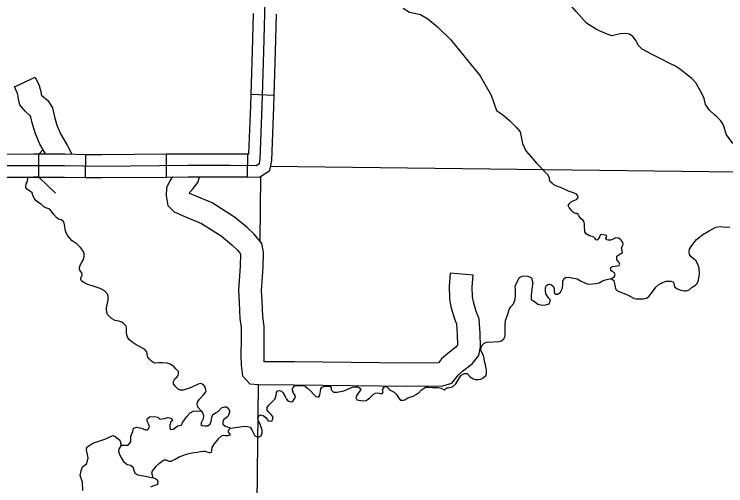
# Model space of a CAD drawing. Extents: x 8749 to 11879, y 13275 to 15339.
# Drawn here: x 9748 to 9840.8, y 13618.1 to 13679.5 of the extents above; entities that cross this region are included whole.
import ezdxf

# ---------------------------------------------------------------- set-up
doc = ezdxf.new("R2010")
doc.units = 0
for name, color, linetype in [('Level 32', 7, 'Continuous'), ('Level 35', 7, 'Continuous'), ('Level 38', 7, 'Continuous'), ('Level 46', 7, 'Continuous'), ('Level 5', 7, 'Continuous')]:
    doc.layers.add(name, color=color, linetype=linetype)

msp = doc.modelspace()

# ---------------------------------------------------------------- linework, layer by layer
at = {"layer": 'Level 32'}
for p, q in [((9781.884, 13668.918), (9778.886, 13669.01)), ((9757.281, 13658.24), (9757.332, 13661.239)), ((9767.88, 13658.284), (9767.852, 13661.284)), ((9778.411, 13658.288), (9778.44, 13661.288))]:
    msp.add_line(p, q, dxfattribs=at)
for points in [[(9780.34, 13667.494), (9780.559, 13674.641), (9780.889, 13687.774), (9780.839, 13701.388)], [(9778.886, 13669.01), (9779.06, 13674.683), (9779.182, 13679.558)], [(9781.884, 13668.918), (9782.059, 13674.599), (9782.181, 13679.482)], [(9778.411, 13658.288), (9779.992, 13658.273), (9781.319, 13659.118), (9781.569, 13660.453), (9781.839, 13667.442), (9781.884, 13668.918)], [(9778.44, 13661.288), (9778.599, 13661.287), (9778.841, 13667.546), (9778.886, 13669.01)], [(9678.086, 13660.015), (9678.316, 13659.997), (9681.209, 13659.997), (9685.566, 13659.924), (9687.858, 13659.924), (9700.199, 13659.961), (9712.063, 13659.997), (9716.19, 13660.034), (9723.697, 13659.997), (9740.212, 13659.777), (9754.575, 13659.785), (9759.422, 13659.704), (9770.694, 13659.81), (9776.168, 13659.81), (9779.562, 13659.777), (9779.964, 13660.034), (9780.074, 13660.62), (9780.34, 13667.494)], [(9746.746, 13661.281), (9750.571, 13661.283), (9751.2, 13661.283)], [(9751.208, 13658.283), (9751.2, 13661.283), (9754.587, 13661.285), (9757.332, 13661.239)], [(9757.332, 13661.239), (9759.427, 13661.204), (9767.852, 13661.284)], [(9767.852, 13661.284), (9770.687, 13661.31), (9776.175, 13661.31), (9778.44, 13661.288)], [(9746.748, 13658.281), (9751.202, 13658.283), (9750.53, 13658.283)], [(9751.202, 13658.283), (9754.563, 13658.285), (9757.281, 13658.24)], [(9757.281, 13658.24), (9759.416, 13658.204), (9767.88, 13658.284)], [(9767.88, 13658.284), (9770.701, 13658.31), (9776.161, 13658.31), (9778.411, 13658.288)]]:
    msp.add_lwpolyline(points, dxfattribs=at)
at = {"layer": 'Level 35'}
for points in [[(9825.894, 13676.665), (9825.075, 13676.982), (9823.9, 13677.501), (9822.617, 13678.322), (9821.251, 13679.825), (9819.695, 13681.657), (9819.149, 13682.75), (9818.739, 13683.734), (9818.63, 13684.527), (9818.63, 13685.484)], [(9798.704, 13680.293), (9799.512, 13679.747), (9800.946, 13679.46), (9801.902, 13678.886), (9803.192, 13677.834), (9804.913, 13676.159), (9807.159, 13673.384), (9808.736, 13671.471), (9809.357, 13670.37), (9810.17, 13668.935), (9810.887, 13666.926), (9811.651, 13666.447), (9812.607, 13665.586), (9813.372, 13664.821), (9813.945, 13664.151), (9814.28, 13662.668), (9814.71, 13661.711), (9815.283, 13660.994), (9816.096, 13660.085), (9817.625, 13658.506)], [(9837.932, 13668.529), (9837.61, 13669.229), (9836.873, 13670.541), (9836.326, 13671.115), (9835.562, 13671.744), (9834.879, 13672.263), (9834.114, 13672.755), (9833.459, 13673.083), (9832.285, 13673.685), (9831.083, 13674.286), (9829.854, 13674.942), (9829.335, 13675.462), (9829.062, 13676.036), (9828.652, 13676.583), (9828.215, 13676.883), (9827.669, 13676.993), (9826.986, 13676.938), (9825.894, 13676.665)], [(9847.571, 13658.749), (9847.136, 13658.578), (9846.589, 13658.769), (9846.262, 13659.152), (9845.989, 13659.644), (9846.016, 13660.109), (9845.989, 13660.601), (9845.579, 13661.011), (9845.033, 13661.421), (9844.405, 13661.503), (9843.476, 13661.53), (9842.684, 13661.968), (9842.138, 13662.323), (9841.646, 13662.733), (9841.182, 13663.307), (9840.8, 13663.854), (9840.554, 13664.784), (9840.39, 13665.194), (9840.062, 13665.658), (9839.598, 13666.123), (9839.27, 13666.397), (9838.642, 13666.998), (9838.123, 13667.736), (9837.932, 13668.529)], [(9754.623, 13651.849), (9754.537, 13652.272), (9754.429, 13652.488), (9754.29, 13652.596), (9754.152, 13652.719), (9753.797, 13652.797), (9753.566, 13652.966), (9753.166, 13653.398), (9752.966, 13653.691), (9752.735, 13653.984), (9752.504, 13654.138), (9752.134, 13654.292), (9751.888, 13654.415), (9751.549, 13654.693), (9751.241, 13654.909), (9750.886, 13655.186), (9750.609, 13655.541), (9750.563, 13655.603), (9750.424, 13655.911), (9750.347, 13656.219), (9750.147, 13656.42), (9749.67, 13656.682), (9749.531, 13656.913), (9749.516, 13657.083), (9749.577, 13657.391), (9749.7, 13657.622), (9749.827, 13658.283)], [(9822.32, 13652.407), (9822.172, 13652.607), (9821.895, 13652.854), (9821.741, 13653.039), (9821.618, 13653.224), (9821.525, 13653.425), (9821.341, 13653.548), (9821.202, 13653.532), (9820.955, 13653.625), (9820.678, 13653.872), (9820.478, 13654.149), (9820.324, 13654.334), (9820.232, 13654.596), (9820.37, 13654.843), (9820.617, 13655.044), (9820.955, 13655.229), (9821.279, 13655.352), (9821.371, 13655.445), (9821.51, 13655.645), (9821.479, 13655.83), (9821.294, 13656.046), (9820.894, 13656.246), (9820.262, 13656.447), (9819.354, 13656.863), (9818.599, 13657.156), (9818.322, 13657.295), (9818.106, 13657.465), (9817.921, 13657.634), (9817.798, 13657.936), (9817.798, 13658.122), (9817.625, 13658.506)], [(9760.026, 13641.246), (9760.245, 13642.237), (9760.245, 13642.73), (9760.168, 13643.008), (9759.768, 13643.455), (9759.213, 13643.779), (9758.305, 13644.056), (9757.596, 13644.288), (9757.072, 13644.534), (9756.795, 13644.781), (9756.703, 13644.997), (9756.703, 13645.182), (9756.811, 13645.336), (9756.888, 13645.574), (9756.826, 13645.789), (9756.672, 13646.021), (9756.533, 13646.221), (9756.518, 13646.514), (9756.626, 13646.822), (9756.78, 13647.131), (9757.072, 13647.609), (9757.149, 13648.087), (9757.119, 13648.38), (9756.918, 13648.765), (9756.641, 13649.089), (9756.21, 13649.521), (9755.578, 13649.983), (9755.255, 13650.307), (9754.993, 13650.615), (9754.777, 13651.016), (9754.67, 13651.417), (9754.623, 13651.849)], [(9825.8, 13645.04), (9826.233, 13645.329), (9826.341, 13645.576), (9826.263, 13645.761), (9826.109, 13645.884), (9825.955, 13645.976), (9825.786, 13646.115), (9825.755, 13646.223), (9825.74, 13646.377), (9825.817, 13646.547), (9826.002, 13646.624), (9826.294, 13646.686), (9826.649, 13646.701), (9826.864, 13646.748), (9826.957, 13646.933), (9826.849, 13647.148), (9826.572, 13647.503), (9826.572, 13647.75), (9826.572, 13647.981), (9826.926, 13648.243), (9827.111, 13648.32), (9827.295, 13648.475), (9827.265, 13648.675), (9827.218, 13648.891), (9827.172, 13649.03), (9827.265, 13649.246), (9827.388, 13649.477), (9827.357, 13649.739), (9827.111, 13650.063), (9826.987, 13650.186), (9826.756, 13650.34), (9826.418, 13650.356), (9826.063, 13650.171), (9825.724, 13650.063), (9825.416, 13650.063), (9825.232, 13650.109), (9825.124, 13650.294), (9825.139, 13650.325), (9825.247, 13650.51), (9825.216, 13650.633), (9825.078, 13650.711), (9824.785, 13650.772), (9824.538, 13650.788), (9824.4, 13650.695), (9824.292, 13650.51), (9824.169, 13650.279), (9824.046, 13650.094), (9823.907, 13650.063), (9823.815, 13650.14), (9823.722, 13650.279), (9823.553, 13650.448), (9823.337, 13650.541), (9822.998, 13650.633), (9822.783, 13650.741), (9822.552, 13650.896), (9822.367, 13651.142), (9822.367, 13651.404), (9822.351, 13651.682), (9822.351, 13652.129), (9822.32, 13652.407)], [(9833.655, 13644.722), (9833.93, 13644.59), (9834.023, 13644.204), (9834.115, 13643.959), (9834.454, 13643.743), (9834.885, 13643.558), (9835.332, 13643.481), (9835.594, 13643.481), (9835.964, 13643.574), (9836.379, 13643.928), (9836.826, 13644.221), (9837.042, 13644.437), (9837.196, 13644.869), (9837.319, 13645.686), (9837.304, 13646.411), (9837.088, 13647.043), (9836.842, 13647.429), (9836.533, 13647.645), (9836.195, 13647.922), (9836.025, 13648.215), (9835.994, 13648.524), (9836.01, 13648.894), (9836.318, 13649.372), (9836.919, 13650.158), (9837.781, 13650.821), (9838.582, 13651.29), (9839.46, 13651.753), (9840.014, 13651.845), (9840.692, 13651.768), (9841.293, 13651.799)], [(9813.323, 13644.076), (9813.696, 13644.876), (9813.881, 13645.185), (9814.205, 13645.385), (9814.436, 13645.431), (9814.975, 13645.385), (9815.267, 13645.246), (9815.452, 13645.138), (9815.483, 13644.938), (9815.591, 13644.475), (9815.529, 13644.044), (9815.437, 13643.273), (9815.375, 13642.825), (9815.406, 13642.347), (9815.961, 13641.993), (9816.269, 13641.731), (9816.838, 13641.592), (9817.316, 13641.623), (9817.732, 13641.792), (9817.886, 13642.116), (9817.855, 13642.347), (9817.655, 13642.532), (9817.455, 13642.81), (9817.301, 13643.072), (9817.27, 13643.473), (9817.239, 13643.905), (9817.408, 13644.151), (9817.547, 13644.29), (9817.732, 13644.321), (9818.024, 13644.259), (9818.209, 13644.121), (9818.225, 13644.136), (9818.379, 13643.828), (9818.394, 13643.365), (9818.44, 13643.18), (9818.625, 13643.041), (9818.887, 13643.01), (9819.21, 13643.303), (9819.457, 13643.797), (9819.503, 13644.337), (9819.518, 13644.707), (9819.657, 13645.015), (9819.95, 13645.231), (9820.209, 13645.217)], [(9820.239, 13645.225), (9821.394, 13645.024), (9821.81, 13644.762), (9822.565, 13644.407), (9822.904, 13644.346), (9823.366, 13644.361), (9823.813, 13644.423), (9824.244, 13644.5), (9824.706, 13644.747), (9825.091, 13644.916), (9825.414, 13644.993), (9825.676, 13645.04), (9825.8, 13645.04), (9826, 13644.932), (9826.154, 13644.808), (9826.215, 13644.546), (9826.308, 13644.207), (9826.354, 13643.991), (9826.369, 13643.729), (9826.662, 13643.451), (9828.033, 13642.896), (9828.741, 13642.495), (9829.08, 13642.424), (9829.974, 13642.44), (9830.42, 13642.502), (9830.728, 13642.717), (9831.19, 13643.35), (9831.652, 13643.92), (9832.022, 13644.275), (9832.561, 13644.552), (9833.008, 13644.722), (9833.655, 13644.722), (9833.655, 13644.722)], [(9812.315, 13640.301), (9812.423, 13640.728), (9812.544, 13641.052), (9812.76, 13641.376), (9813.099, 13641.792), (9813.284, 13642.332), (9813.314, 13642.532), (9813.345, 13642.764), (9813.345, 13643.057), (9813.33, 13643.257), (9813.361, 13643.566), (9813.345, 13643.735), (9813.345, 13643.735), (9813.323, 13644.076)], [(9768.809, 13633.594), (9768.359, 13633.922), (9767.928, 13634.03), (9767.327, 13634.076), (9766.849, 13634.076), (9766.279, 13634.061), (9765.894, 13634.307), (9765.663, 13634.554), (9765.448, 13634.816), (9765.402, 13635.017), (9765.309, 13635.479), (9765.278, 13635.526), (9765.017, 13635.834), (9764.323, 13636.235), (9763.892, 13636.451), (9763.384, 13636.774), (9763.091, 13637.021), (9762.799, 13637.36), (9762.691, 13637.73), (9762.645, 13638.008), (9762.629, 13638.609), (9762.583, 13638.856), (9762.306, 13639.149), (9762.044, 13639.365), (9761.659, 13639.534), (9761.151, 13639.611), (9760.688, 13639.843), (9760.411, 13640.105), (9760.18, 13640.398), (9760.072, 13640.706), (9760.057, 13641.014), (9760.026, 13641.246)], [(9810.433, 13636.806), (9811.175, 13636.862), (9811.529, 13636.97), (9811.837, 13637.232), (9811.991, 13637.541), (9812.007, 13637.911), (9812.007, 13638.666), (9812.007, 13639.237), (9812.099, 13639.73), (9812.315, 13640.301)], [(9804.725, 13630.873), (9805.154, 13630.975), (9805.563, 13631.364), (9805.951, 13631.998), (9806.277, 13632.468), (9806.686, 13632.693), (9807.06, 13632.689), (9807.384, 13632.288), (9807.815, 13632.01), (9808.139, 13631.902), (9808.539, 13631.918), (9808.832, 13631.979), (9809.155, 13632.149), (9809.494, 13632.442), (9809.556, 13632.719), (9809.556, 13633.182), (9809.494, 13633.568), (9809.432, 13633.876), (9809.294, 13634.277), (9809.248, 13634.632), (9809.186, 13635.048), (9808.939, 13635.433), (9808.847, 13635.726), (9808.878, 13636.066), (9809.016, 13636.405), (9809.263, 13636.652), (9809.633, 13636.76), (9810.433, 13636.806)], [(9772.407, 13627.778), (9771.951, 13628.306), (9771.874, 13628.676), (9771.89, 13628.954), (9772.167, 13629.355), (9772.691, 13629.94), (9772.937, 13630.233), (9773.014, 13630.449), (9772.875, 13630.989), (9772.629, 13631.266), (9772.321, 13631.39), (9771.967, 13631.313), (9770.996, 13630.819), (9770.026, 13630.542), (9769.672, 13630.511), (9769.379, 13630.65), (9768.994, 13631.05), (9768.778, 13631.343), (9768.763, 13631.636), (9768.948, 13631.991), (9769.256, 13632.253), (9769.364, 13632.423), (9769.441, 13632.716), (9769.41, 13632.947), (9769.056, 13633.317), (9768.809, 13633.594)], [(9776.198, 13625.586), (9777.403, 13625.751), (9778.023, 13625.832), (9778.427, 13625.805), (9778.751, 13625.724), (9778.967, 13625.346), (9779.371, 13624.564), (9779.667, 13624.429), (9779.937, 13624.429), (9780.179, 13624.564), (9780.341, 13624.968), (9780.314, 13625.373), (9780.072, 13626.048), (9779.829, 13626.615), (9779.775, 13626.992), (9779.991, 13627.235), (9780.126, 13627.316), (9780.449, 13627.235), (9780.826, 13626.965), (9781.096, 13626.534), (9781.527, 13626.48), (9781.689, 13626.641), (9781.743, 13627.019), (9781.5, 13627.343), (9781.204, 13627.667), (9780.961, 13627.91), (9780.961, 13628.261), (9781.177, 13628.584), (9781.689, 13629.07), (9782.039, 13629.394), (9782.147, 13629.88), (9782.201, 13630.204), (9782.336, 13630.446), (9782.578, 13630.5), (9782.848, 13630.419), (9783.037, 13630.231), (9783.333, 13629.718), (9783.495, 13629.367), (9783.656, 13629.124), (9783.926, 13629.07), (9784.276, 13629.016), (9784.519, 13629.34), (9784.654, 13629.61), (9784.573, 13629.907), (9784.411, 13630.123), (9784.276, 13630.527), (9784.276, 13630.743), (9784.305, 13630.848)], [(9785.903, 13631.046), (9785.365, 13631.077), (9784.691, 13631.098), (9784.446, 13631.036), (9784.305, 13630.848)], [(9785.903, 13631.046), (9786.259, 13630.801), (9786.691, 13630.385), (9787.014, 13630.015), (9787.322, 13629.706), (9787.538, 13629.66), (9787.707, 13629.675), (9787.846, 13629.891), (9787.923, 13630.385), (9787.966, 13630.703)], [(9787.966, 13630.703), (9788.123, 13630.914), (9788.572, 13631.057), (9788.94, 13631.057), (9789.206, 13631.036), (9789.336, 13630.853)], [(9789.336, 13630.853), (9789.324, 13630.554), (9789.648, 13630.261), (9790.11, 13630.246), (9790.973, 13630.446), (9792.106, 13630.934), (9792.454, 13630.955), (9792.74, 13630.955), (9792.924, 13630.893), (9793.099, 13630.744), (9793.175, 13630.616), (9792.898, 13630.169), (9792.636, 13629.783), (9792.559, 13629.537), (9792.682, 13629.275), (9792.944, 13629.228), (9793.452, 13629.151), (9793.884, 13629.197), (9794.299, 13629.506), (9794.777, 13629.984), (9795.085, 13630.153), (9795.393, 13630.169), (9795.732, 13630.076), (9795.978, 13630.107), (9796.086, 13630.261), (9796.071, 13630.462), (9796.014, 13630.65)], [(9796.816, 13630.756), (9796.615, 13630.914), (9796.329, 13630.955), (9796.166, 13630.914), (9796.014, 13630.65)], [(9796.816, 13630.756), (9796.933, 13630.57), (9797.518, 13630.277), (9797.888, 13629.907), (9798.135, 13629.49), (9798.35, 13629.244), (9798.689, 13629.213), (9798.935, 13629.29), (9799.321, 13629.521), (9800.014, 13629.737), (9800.722, 13630.153), (9801.076, 13630.57), (9801.64, 13630.914), (9802.008, 13630.934), (9802.519, 13630.893), (9803.234, 13630.873), (9803.479, 13630.832), (9803.741, 13630.724), (9804.03, 13630.587), (9804.153, 13630.587), (9804.153, 13630.587), (9804.419, 13630.832), (9804.48, 13630.832), (9804.582, 13630.852), (9804.725, 13630.873)], [(9764.597, 13625.579), (9765.129, 13625.35), (9765.399, 13625.377), (9765.534, 13625.512), (9765.641, 13625.782), (9765.534, 13626.132), (9765.318, 13626.51), (9765.318, 13626.807), (9765.641, 13627.05), (9766.261, 13627.104), (9766.72, 13626.996), (9766.989, 13626.753), (9767.232, 13626.78), (9767.636, 13626.834), (9767.986, 13626.969), (9768.229, 13626.942), (9768.552, 13626.78), (9768.66, 13626.591), (9768.445, 13626.402), (9768.31, 13625.971), (9768.31, 13625.674), (9768.391, 13625.404), (9768.741, 13625.458), (9769.334, 13625.89), (9769.765, 13625.971), (9770.008, 13626.348), (9770.493, 13627.104), (9770.951, 13627.562), (9771.329, 13627.778), (9771.868, 13627.832), (9772.407, 13627.778), (9772.569, 13627.589), (9772.676, 13627.239), (9772.622, 13626.78), (9772.407, 13626.348), (9772.353, 13626.052), (9772.488, 13625.917), (9772.865, 13625.863), (9773.242, 13625.89), (9773.566, 13626.159), (9773.701, 13626.456), (9773.755, 13627.023), (9773.916, 13627.374), (9774.348, 13627.616), (9774.644, 13627.805), (9775.048, 13628.21), (9775.48, 13628.372), (9775.695, 13628.345), (9775.938, 13628.156), (9776.073, 13627.832), (9776.019, 13627.428), (9775.83, 13627.05), (9775.291, 13626.672), (9775.183, 13626.402), (9775.183, 13626.105), (9775.48, 13625.89), (9776.198, 13625.586)], [(9756.956, 13617.458), (9756.908, 13618.544), (9756.625, 13619.394), (9756.72, 13620.008), (9756.908, 13620.527), (9757.474, 13620.999), (9757.663, 13621.708), (9757.569, 13622.132), (9757.427, 13622.699), (9757.474, 13623.124), (9758.276, 13623.643), (9759.833, 13624.163), (9760.871, 13624.635), (9761.154, 13624.493), (9761.767, 13624.021), (9761.956, 13623.36), (9762.286, 13623.36), (9762.852, 13623.36), (9763.229, 13623.785), (9763.229, 13624.541), (9763.465, 13625.154), (9763.559, 13625.579), (9763.937, 13625.721), (9764.597, 13625.579)], [(9776.198, 13625.586), (9775.905, 13625.294), (9775.905, 13625.047), (9776.106, 13624.8), (9776.106, 13624.661), (9775.874, 13624.6), (9775.52, 13624.6), (9775.52, 13624.6), (9775.243, 13624.631), (9774.981, 13624.523), (9774.612, 13624.183), (9774.026, 13623.49), (9773.749, 13623.058), (9773.734, 13622.75), (9773.734, 13622.672), (9773.733, 13622.659)], [(9761.956, 13623.36), (9761.641, 13622.863), (9761.61, 13622.616), (9761.718, 13622.138), (9761.98, 13621.691), (9762.242, 13621.229), (9762.75, 13620.828), (9763.181, 13620.781), (9763.489, 13620.535), (9763.659, 13619.995), (9763.736, 13619.702), (9764.121, 13619.486), (9764.875, 13619.363), (9766.104, 13619.102)], [(9766.104, 13619.102), (9765.969, 13619.778), (9766.031, 13620.04), (9766.308, 13620.348), (9766.523, 13620.61), (9766.939, 13621.011), (9767.309, 13621.289), (9767.555, 13621.458), (9767.833, 13621.458), (9768.171, 13621.273), (9768.479, 13621.289), (9768.988, 13621.535), (9769.511, 13621.844), (9769.974, 13622.013), (9770.466, 13622.198), (9770.99, 13622.337), (9771.483, 13622.414), (9771.914, 13622.445), (9772.284, 13622.522), (9772.638, 13622.599), (9772.9, 13622.599), (9773.131, 13622.507), (9773.424, 13622.43), (9773.547, 13622.43)], [(9773.547, 13622.43), (9773.716, 13622.443), (9773.778, 13622.567), (9773.733, 13622.659)], [(9766.104, 13619.102), (9766.447, 13619.027), (9766.647, 13618.857), (9766.724, 13618.641), (9766.739, 13618.425), (9766.601, 13618.209), (9766.293, 13618.117), (9765.754, 13617.901)]]:
    msp.add_lwpolyline(points, dxfattribs=at)
at = {"layer": 'Level 38'}
for points in [[(9751.201, 13661.27), (9751.773, 13661.853)], [(9753.373, 13656.169), (9751.231, 13658.27)]]:
    msp.add_lwpolyline(points, dxfattribs=at)
at = {"layer": 'Level 46'}
for points in [[(9748.027, 13670.042), (9750.756, 13671.287), (9751.242, 13670.221), (9751.521, 13669.26), (9751.521, 13669.016), (9751.586, 13668.937), (9752.384, 13668.23), (9753.002, 13667.284), (9753.258, 13666.103), (9753.576, 13665.037), (9754.053, 13663.9), (9754.899, 13662.448), (9755.527, 13661.269)], [(9752.105, 13661.284), (9751.362, 13662.559), (9750.747, 13664.026), (9750.351, 13665.355), (9750.188, 13666.106), (9750.092, 13666.252), (9749.421, 13666.847), (9748.725, 13667.691), (9748.595, 13668.242), (9748.521, 13668.633), (9748.521, 13668.834), (9748.422, 13669.175), (9748.027, 13670.042)], [(9768.651, 13658.291), (9768.337, 13657.89), (9767.864, 13656.871), (9767.826, 13655.879), (9768.028, 13654.58), (9768.876, 13653.733), (9770.341, 13653.115), (9772.413, 13652.238), (9774.974, 13650.633), (9776.375, 13649.465), (9777.111, 13648.779), (9777.482, 13648.327), (9777.5, 13648.236), (9777.444, 13646.693), (9777.229, 13643.536), (9777.318, 13641.955), (9777.426, 13639.858), (9777.589, 13638.67), (9777.589, 13637.163), (9777.568, 13635.079), (9777.613, 13633.777), (9777.753, 13632.41), (9778.741, 13631.338), (9779.904, 13631.245), (9784.51, 13631.203), (9799.299, 13631.056), (9803.895, 13631.078), (9805.033, 13631.424), (9805.923, 13632.538), (9806.449, 13633.023), (9807.693, 13633.973), (9808.555, 13635.043), (9808.793, 13636.155), (9808.745, 13637.926), (9808.599, 13639.827), (9808.226, 13640.772), (9807.854, 13642.037), (9807.756, 13642.696), (9807.7, 13644.006), (9807.838, 13645.489), (9804.851, 13645.766)], [(9804.851, 13645.766), (9804.694, 13644.082), (9804.765, 13642.41), (9804.918, 13641.389), (9805.386, 13639.797), (9805.643, 13639.146), (9805.748, 13637.771), (9805.784, 13636.433), (9805.771, 13636.369), (9805.584, 13636.137), (9804.518, 13635.323), (9803.722, 13634.59), (9803.311, 13634.075), (9799.307, 13634.056), (9784.539, 13634.203), (9780.598, 13634.239), (9780.568, 13635.115), (9780.589, 13637.148), (9780.589, 13638.875), (9780.416, 13640.139), (9780.314, 13642.117), (9780.235, 13643.519), (9780.44, 13646.537), (9780.51, 13648.479), (9780.277, 13649.649), (9779.304, 13650.835), (9778.361, 13651.716), (9776.74, 13653.068), (9773.803, 13654.907), (9771.509, 13655.879), (9770.841, 13656.16), (9770.911, 13656.312), (9770.993, 13656.416), (9771.341, 13656.785), (9771.937, 13657.581), (9772.141, 13658.31)]]:
    msp.add_lwpolyline(points, dxfattribs=at)
at = {"layer": 'Level 5'}
for points in [[(9885.023, 13658.398), (9781.416, 13659.639)], [(9780.124, 13658.357), (9780.028, 13649.952)], [(9779.815, 13631.246), (9779.554, 13608.24)]]:
    msp.add_lwpolyline(points, dxfattribs=at)

doc.saveas('drawing.dxf')
